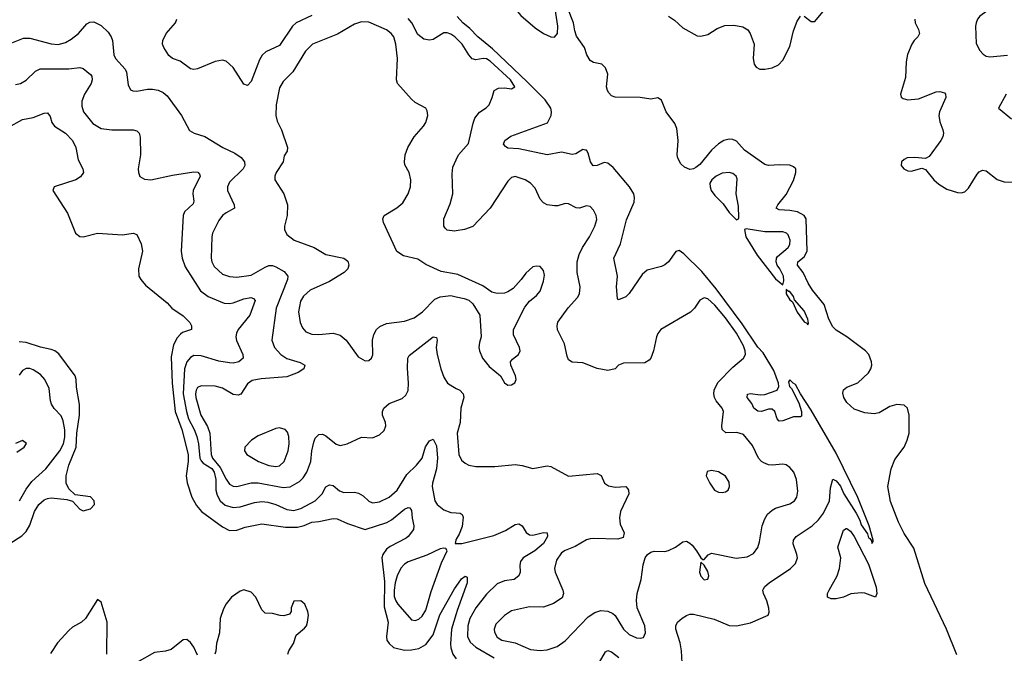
# Model space of a CAD drawing. Header units: inches. Extents: x 1682530 to 1839546, y 640742 to 791647.
# Tile 911 of 923: x 1807554 to 1813072, y 774075 to 777627. Entities that reach past the tile are written whole.
import ezdxf

# ---------------------------------------------------------------- set-up
doc = ezdxf.new("R2010")
doc.units = ezdxf.units.IN
doc.header["$MEASUREMENT"] = 0
doc.layers.add('B8707', color=7, linetype='Continuous')
doc.layers.add('B8717', color=7, linetype='Continuous')

msp = doc.modelspace()

# ---------------------------------------------------------------- linework, layer by layer
at = {"layer": 'B8707', "color": 5}
for points, elevation in [([(1809191.7, 777650), (1809104, 777610), (1809083.2, 777590), (1809010, 777482.2), (1808933.8, 777446.2), (1808912.8, 777427.2), (1808898.1, 777401.9), (1808850, 777280.5), (1808830, 777258), (1808810, 777265.4), (1808750, 777358.4), (1808710, 777394.2), (1808690, 777399.2), (1808650, 777393.1), (1808550, 777351.3), (1808530, 777348), (1808510, 777351.8), (1808453.6, 777393.6), (1808410, 777409.7), (1808390, 777426.3), (1808360.8, 777470), (1808354.8, 777490), (1808355.8, 777510), (1808374.5, 777550), (1808426.8, 777610), (1808434.2, 777630)], 660), ([(1807510, 777496.9), (1807575.9, 777524.1), (1807610, 777522.5), (1807730, 777491), (1807770, 777487), (1807810, 777498), (1807842.9, 777517.1), (1807882.6, 777550), (1807930, 777604.4), (1807947, 777613), (1807970, 777614.9), (1808010, 777594.6), (1808050, 777556), (1808067.1, 777530), (1808073.6, 777510), (1808081.8, 777430), (1808091.5, 777410), (1808144, 777350), (1808152.6, 777332.6), (1808161.7, 777261.7), (1808174.4, 777234.4), (1808187.1, 777227.1), (1808210, 777225.3), (1808270, 777236.9), (1808297.8, 777237.8), (1808330, 777232), (1808358.5, 777218.5), (1808380.3, 777200.3), (1808461.1, 777090), (1808505.7, 777005.7), (1808531.4, 776991.4), (1808591.4, 776971.4), (1808693, 776910), (1808759, 776879), (1808794.8, 776854.8), (1808813.2, 776830), (1808815, 776810), (1808806.4, 776790), (1808730, 776715.4), (1808718, 776690), (1808719.1, 776670), (1808756.3, 776590), (1808757.3, 776570), (1808710, 776544.7), (1808690, 776528.6), (1808670, 776501.1), (1808634.5, 776430), (1808630.1, 776410), (1808627.5, 776290), (1808629.6, 776269.6), (1808643, 776243), (1808690, 776201), (1808730, 776187.8), (1808770, 776184.2), (1808850, 776195.5), (1808930, 776239.8), (1808950, 776248.3), (1808970, 776248.9), (1808990, 776242.5), (1809035.9, 776215.9), (1809055.8, 776190), (1809054.3, 776170), (1808990.2, 776010.2), (1808966.2, 775830), (1808981, 775790), (1809017.5, 775750), (1809050, 775727.5), (1809125, 775705), (1809151.2, 775691.2), (1809146.7, 775670), (1809113.7, 775650), (1809050, 775624.6), (1808906.3, 775613.7), (1808856.2, 775603.8), (1808830, 775586.6), (1808792.7, 775527.3), (1808777.7, 775522.3), (1808750, 775526), (1808690, 775562.4), (1808650, 775572.9), (1808570, 775574.8), (1808550, 775565.7), (1808542.4, 775550), (1808538.3, 775530), (1808541.2, 775510), (1808569.5, 775410), (1808606.7, 775346.8), (1808619.1, 775310), (1808626.1, 775190), (1808634.4, 775170), (1808677.7, 775117.7), (1808710, 775050.6), (1808730, 775024.4), (1808750, 775013), (1808770, 775009.5), (1808850, 775030.1), (1808890, 775031.8), (1809030, 775005.4), (1809070, 775008.3), (1809122.4, 775037.6), (1809141.9, 775058.1), (1809162.2, 775090), (1809184.9, 775150), (1809190.6, 775210), (1809201.7, 775258.4), (1809210, 775280.4), (1809230, 775301.7), (1809250, 775302.8), (1809270, 775294), (1809327.2, 775247.2), (1809350, 775240.2), (1809389.2, 775250), (1809470, 775287.2), (1809530, 775283.1), (1809570, 775299.3), (1809595.8, 775324.2), (1809604.7, 775350), (1809603.6, 775370), (1809587.8, 775410), (1809586, 775430), (1809593.6, 775450), (1809624.7, 775475.3), (1809696.8, 775503.2), (1809717.5, 775522.6), (1809730, 775547.7), (1809733.1, 775590), (1809726.6, 775673.4), (1809728.6, 775730), (1809735.8, 775744.2), (1809870, 775848.5), (1809890, 775844.7), (1809892.6, 775830), (1809888.3, 775790), (1809892.8, 775750), (1809913, 775670), (1809930, 775623.8), (1809952, 775590), (1809980.4, 775570), (1810000, 775560.3)], 660), ([(1810000, 776199.8), (1809915.2, 776215.2), (1809830, 776254.3), (1809784.1, 776284.1), (1809703.8, 776303.8), (1809667.6, 776327.6), (1809593, 776490), (1809589.7, 776510), (1809597, 776530), (1809667.5, 776572.5), (1809700.1, 776599.9), (1809731.3, 776650), (1809743, 776690), (1809745.1, 776730), (1809735.8, 776770), (1809712.8, 776812.8), (1809709.7, 776830), (1809714, 776870), (1809728, 776910), (1809765.1, 776970), (1809817.6, 777030), (1809829.6, 777050), (1809841.6, 777090), (1809836.3, 777116.3), (1809829.3, 777130), (1809770, 777163.5), (1809750, 777181.1), (1809671.1, 777270), (1809665.7, 777290), (1809670.7, 777409.3), (1809662.4, 777490), (1809649.8, 777530), (1809635.3, 777550), (1809610, 777569), (1809510, 777612.4), (1809470, 777615.5), (1809430, 777600.8), (1809333.8, 777546.2), (1809193.7, 777490), (1809156.1, 777450), (1809085.2, 777334.8), (1809030, 777280.5), (1809010, 777245.2), (1808990.3, 777150.3), (1808988.9, 777090), (1808997.5, 777057.5), (1809020.5, 777010), (1809054.9, 776910), (1809052.7, 776890), (1809035.8, 776864.2), (1809030.3, 776829.7), (1808991.7, 776770), (1808984.2, 776750), (1808984.2, 776730), (1809034.2, 776650), (1809053.8, 776590), (1809052.9, 776530), (1809037, 776470), (1809037.6, 776450), (1809050, 776422), (1809091.5, 776391.5), (1809204, 776350), (1809270, 776310.2), (1809370.2, 776290.2), (1809392.9, 776272.9), (1809398.3, 776250), (1809391.7, 776230), (1809371.8, 776210), (1809290, 776159.4), (1809181.7, 776110), (1809143.5, 776076.5), (1809127.6, 776050), (1809116.3, 775990), (1809125.2, 775930), (1809138.8, 775898.8), (1809157.2, 775877.2), (1809190, 775863.6), (1809230, 775862.2), (1809310, 775870.3), (1809350, 775858), (1809383.7, 775830), (1809450, 775736.3), (1809490, 775715.5), (1809510, 775716.3), (1809526, 775730), (1809532, 775748), (1809531.8, 775830), (1809538.2, 775861.8), (1809553.5, 775890), (1809572.5, 775907.5), (1809610, 775923.8), (1809710, 775937.7), (1809764.8, 775955.2), (1809810.5, 775989.5), (1809880.1, 776059.9), (1809910, 776073.4), (1809970, 776080.4), (1810000, 776073.6)], 680), ([(1810000, 777522.5), (1809992.2, 777530), (1809970, 777545.1), (1809950, 777553.8), (1809930, 777552.7), (1809870, 777516.1), (1809850, 777511.6), (1809818.3, 777518.3), (1809784.3, 777544.3), (1809750.7, 777610), (1809730, 777632.8)], 660), ([(1807530, 777263.1), (1807558, 777270), (1807590, 777287.9), (1807641.4, 777338.6), (1807668.5, 777351.5), (1807830, 777351), (1807890, 777358), (1807910, 777354), (1807950, 777319.5), (1807957.3, 777310), (1807960.7, 777290), (1807953.8, 777270), (1807916.8, 777210), (1807901.7, 777170), (1807901.4, 777141.4), (1807911.3, 777110), (1807964.4, 777044.4), (1808010, 777017.5), (1808069.8, 777010.2), (1808190.2, 777010.2), (1808210, 777003), (1808223, 776990), (1808228.4, 776968.4), (1808231.3, 776870), (1808216.9, 776790), (1808218.7, 776770), (1808227.9, 776747.9), (1808252.8, 776732.8), (1808289.1, 776729.1), (1808410, 776756.1), (1808530, 776773.7), (1808551.7, 776771.7), (1808561.1, 776761.1), (1808564.6, 776750), (1808526, 776670), (1808523.5, 776650), (1808530.3, 776610), (1808525.9, 776594.1), (1808476.5, 776550), (1808468.9, 776530), (1808459.2, 776330), (1808464.2, 776290), (1808481.4, 776241.4), (1808566.3, 776106.3), (1808610, 776074.7), (1808698.8, 776038.8), (1808730, 776036.8), (1808750, 776040.6), (1808810, 776061.7), (1808848.8, 776068.8), (1808864.9, 776064.9), (1808872.8, 776052.8), (1808844.3, 775970), (1808778.5, 775890), (1808768.3, 775870), (1808765.4, 775850), (1808768.7, 775828.7), (1808804.4, 775750), (1808805.5, 775730), (1808782, 775710), (1808750, 775702.5), (1808730, 775702.9), (1808670, 775713.6), (1808570, 775742.9), (1808530, 775743.7), (1808510, 775733.8), (1808490.1, 775710), (1808477.1, 775670), (1808470.3, 775530), (1808488, 775430), (1808500.5, 775390), (1808531.7, 775330), (1808545.9, 775290), (1808555, 775250), (1808563.9, 775170), (1808570, 775154.3), (1808582.1, 775142.1), (1808630, 775112.2), (1808643.6, 775090), (1808652.4, 775050), (1808652.1, 774990), (1808661.1, 774961.1), (1808677.8, 774930), (1808705.7, 774905.7), (1808750, 774891.8), (1808790, 774895.8), (1808870, 774921.2), (1808910, 774925.7), (1808943.4, 774923.4), (1808990, 774910.1), (1809050, 774882.2), (1809090, 774875), (1809130, 774886.7), (1809210, 774930.8), (1809249.1, 774970), (1809270, 775007.6), (1809290, 775019.7), (1809310, 775015.8), (1809346.5, 774986.5), (1809370, 774975.9), (1809430, 774978.4), (1809453, 774973), (1809478.5, 774958.5), (1809510, 774928.6), (1809530, 774919.4), (1809570, 774924.4), (1809624.7, 774950), (1809670, 774989.3), (1809722.6, 775077.4), (1809778, 775130), (1809808.7, 775170), (1809827.8, 775232.2), (1809850, 775266), (1809870, 775276), (1809890, 775238), (1809895.4, 775170), (1809890.1, 775110), (1809867.3, 775030), (1809865.5, 775010), (1809880.8, 774930), (1809893.1, 774910), (1809930, 774880.2), (1809970, 774865.4), (1810000, 774863.1)], 640), ([(1807490, 777021.8), (1807570, 777066.9), (1807630, 777078.6), (1807690, 777102), (1807710, 777104.9), (1807723.6, 777083.6), (1807734.2, 777050), (1807748, 777030), (1807810.5, 776990.5), (1807849.3, 776950), (1807867.8, 776910), (1807880.8, 776840.8), (1807907.2, 776790), (1807910.4, 776770), (1807893.8, 776746.1), (1807868, 776730), (1807746.8, 776690), (1807740.3, 776670), (1807821.7, 776541.7), (1807866.5, 776430), (1807890, 776412.2), (1807909.6, 776410.4), (1807990, 776430.4), (1808130, 776421.7), (1808190, 776430.4), (1808210, 776422.8), (1808234, 776370), (1808242.4, 776330), (1808218.9, 776230), (1808222.3, 776190), (1808231.8, 776170), (1808259.5, 776139.5), (1808380, 776040), (1808407.2, 776010), (1808470, 775966.9), (1808506.3, 775930), (1808516.5, 775910), (1808517.3, 775890), (1808466.7, 775873.3), (1808455.1, 775864.9), (1808436.9, 775843.1), (1808416.4, 775803.6), (1808403.5, 775736.5), (1808407.3, 775590), (1808424.4, 775430), (1808461.8, 775330), (1808497, 775190), (1808498.4, 775150), (1808486.6, 775070), (1808491.4, 775031.4), (1808518.6, 774950), (1808544.7, 774904.7), (1808571.8, 774870), (1808690, 774784.2), (1808730, 774764.6), (1808770, 774766.3), (1808818.2, 774781.8), (1808910, 774800.7), (1809043.3, 774783.3), (1809110, 774781.9), (1809147.9, 774792.1), (1809190, 774810.1), (1809230, 774814.2), (1809310, 774831.7), (1809333, 774830), (1809390, 774802.2), (1809490, 774770.2), (1809611.6, 774808.4), (1809637, 774823), (1809710, 774883.2), (1809730, 774893.4), (1809740.7, 774890), (1809750, 774876), (1809752.3, 774832.3), (1809762.6, 774790), (1809760.9, 774770), (1809730.9, 774730), (1809719.1, 774720.9), (1809630, 774675), (1809610, 774659.5), (1809589.1, 774630), (1809584, 774610), (1809597.9, 774477.9), (1809595.6, 774335.6), (1809618.8, 774250), (1809608.5, 774170), (1809611, 774150), (1809623.8, 774130), (1809648.8, 774108.8), (1809710, 774093), (1809750, 774095), (1809790, 774103.1), (1809830, 774124.4), (1809870, 774179.2), (1809908.9, 774291.1), (1809990, 774436.9), (1810000, 774450.7)], 620), ([(1810000, 776443.6), (1809990, 776442.2), (1809950, 776446.3), (1809938.2, 776458.2), (1809929.7, 776470), (1809931.1, 776510), (1809966, 776594), (1809981.2, 776650), (1809977.2, 776762.8), (1809980.3, 776799.7), (1810000, 776842)], 660), ([(1807499.3, 774690), (1807566.1, 774733.9), (1807590, 774757.4), (1807610, 774794.4), (1807636.5, 774870), (1807661, 774910), (1807690, 774935), (1807710, 774943.8), (1807730, 774946.2), (1807817.5, 774937.5), (1807848.9, 774928.9), (1807890, 774883.7), (1807910, 774874.6), (1807950, 774885), (1807973.1, 774910), (1807970.9, 774930), (1807950, 774951.6), (1807863.8, 774963.8), (1807830, 774997.4), (1807814.7, 775030), (1807814.9, 775070), (1807828.3, 775130), (1807870.9, 775230), (1807873.5, 775310), (1807889.3, 775410), (1807889.3, 775469.3), (1807872.9, 775567.1), (1807870.9, 775610), (1807864.9, 775630), (1807773.3, 775753.3), (1807750, 775771.1), (1807730, 775778.7), (1807670, 775791.5), (1807590, 775818), (1807550, 775820.6)], 620), ([(1807552.7, 774930), (1807590, 774995.5), (1807621.3, 775038.7), (1807699.8, 775110), (1807779, 775210), (1807799.9, 775250), (1807807, 775287), (1807807.5, 775327.5), (1807797.9, 775377.9), (1807786, 775406), (1807747.7, 775447.7), (1807732, 775472), (1807725.7, 775490), (1807719.1, 775559.1), (1807694.2, 775610), (1807670, 775637.7), (1807630, 775664.4), (1807610, 775672.1), (1807590, 775670.9), (1807570, 775660.5), (1807550, 775634)], 640), ([(1807536.9, 775203.1), (1807579.3, 775230), (1807591.6, 775251.6), (1807570, 775269), (1807530, 775252)], 660), ([(1810000, 774714.6), (1809997.3, 774710), (1809994, 774690), (1810000, 774690.1)], 640), ([(1809057, 774070), (1809061.6, 774090), (1809087.4, 774130), (1809102.8, 774177.2), (1809150, 774217.3), (1809160.9, 774230), (1809166, 774250), (1809171.4, 774288.6), (1809169.3, 774310), (1809151.4, 774351.4), (1809130, 774369), (1809090, 774368), (1809076, 774330), (1809076, 774310), (1809066, 774294), (1809034, 774286), (1809013.2, 774286.8), (1808970, 774299.5), (1808930, 774300.5), (1808910, 774318.3), (1808877.7, 774390), (1808850, 774418.8), (1808810, 774430.7), (1808790, 774424.5), (1808740.3, 774390), (1808710, 774353), (1808695.2, 774324.8), (1808678, 774270), (1808673.4, 774190), (1808657.5, 774130), (1808653.1, 774086.9), (1808646.7, 774070)], 620), ([(1808042.2, 774070), (1808044.5, 774250), (1808010, 774362.7), (1807990, 774377.2), (1807922.6, 774270), (1807900.8, 774250), (1807850, 774221.6), (1807830, 774202.7), (1807766.4, 774133.6), (1807726.1, 774073.9)], 620), ([(1810000, 774296.8), (1809974.4, 774210), (1809968.2, 774128.2), (1809970, 774107), (1809981.7, 774070), (1810000, 774044.3)], 620), ([(1808550, 774064.5), (1808529.9, 774109.8), (1808510, 774135.4), (1808490, 774152.1), (1808470, 774151.7), (1808402.4, 774097.6), (1808370, 774088.2), (1808310, 774080.4), (1808210, 774023.6)], 620)]:
    msp.add_lwpolyline(points, dxfattribs=dict(at, elevation=elevation))
for points, elevation in [([(1809010, 775338.9), (1808990, 775336.4), (1808890, 775294.7), (1808852.4, 775270), (1808815.5, 775230), (1808813.4, 775210), (1808827.3, 775190), (1808891.8, 775150), (1808950, 775127.9), (1808990, 775123), (1809010, 775127), (1809035.5, 775150), (1809058.4, 775210), (1809063.9, 775250), (1809062, 775290), (1809054.3, 775314.3), (1809041.2, 775330)], 680), ([(1809930, 774665.2), (1809910, 774661.6), (1809835.3, 774624.7), (1809730, 774587.6), (1809710, 774574.2), (1809690, 774552.4), (1809670, 774509.7), (1809657.9, 774470), (1809652, 774430), (1809653.1, 774393.1), (1809661, 774370), (1809673.4, 774350), (1809750, 774262.6), (1809770, 774259), (1809790, 774266.9), (1809810, 774283.2), (1809830, 774317.6), (1809858.9, 774421.1), (1809918.2, 774581.8), (1809949, 774650), (1809942, 774662)], 640)]:
    msp.add_lwpolyline(points, close=True, dxfattribs=dict(at, elevation=elevation))
at = {"layer": 'B8717', "color": 5}
for points, elevation in [([(1810490, 777869.3), (1810470, 777865.2), (1810403.9, 777830), (1810378.9, 777810), (1810335, 777744.9), (1810313.4, 777730), (1810311.8, 777710), (1810362.6, 777650), (1810441.6, 777581.6), (1810490, 777549), (1810530, 777531.2), (1810550, 777529.6), (1810566.8, 777550), (1810569.2, 777590.8), (1810535.6, 777810), (1810529.4, 777830), (1810510, 777861)], 640), ([(1811529.8, 776769.8), (1811490, 776766.1), (1811456.1, 776750), (1811432.7, 776730), (1811421.9, 776710), (1811422.5, 776690), (1811429.2, 776670), (1811450, 776641.1), (1811495.3, 776595.3), (1811530, 776547), (1811570, 776505.3), (1811582.7, 776510), (1811584.1, 776515.9), (1811581.7, 776581.7), (1811569.6, 776650), (1811574, 776734), (1811568.4, 776750), (1811550, 776764.5)], 640), ([(1811625.4, 776454.6), (1811614.8, 776450), (1811623.9, 776410), (1811686.5, 776306.5), (1811790, 776173.8), (1811830, 776140.5), (1811836.1, 776163.9), (1811833.3, 776190), (1811813.7, 776230), (1811798.3, 776250), (1811792.6, 776270), (1811794.9, 776290), (1811800.9, 776299.1), (1811860.7, 776350), (1811870, 776367), (1811871.7, 776391.7), (1811860, 776420), (1811850.5, 776430.5), (1811830, 776437.7), (1811730, 776437.3)], 640), ([(1811850, 776114.5), (1811848.8, 776090), (1811870, 776056.5), (1811884.5, 776044.5), (1811910, 775986.9), (1811950, 775932.7), (1811965.8, 775925.9), (1811970, 775916), (1811973.7, 775926.3), (1811970, 775948.7), (1811950, 775995.8), (1811895.7, 776055.7), (1811890, 776075.1), (1811870, 776103.1), (1811862.8, 776102.8)], 640), ([(1811430, 775099.3), (1811406, 775094), (1811400.7, 775070), (1811420.5, 775030), (1811448, 774990), (1811470, 774979.1), (1811490, 774976.3), (1811510, 774980.7), (1811524, 774990), (1811531.8, 775010), (1811530, 775035.3), (1811510, 775069), (1811470, 775092)], 680), ([(1812350, 774389.7), (1812290, 774413), (1812270, 774414.3), (1812211.6, 774408.5), (1812170, 774389.7), (1812130, 774380.5), (1812100.5, 774380.5), (1812080.9, 774390), (1812081.3, 774410), (1812089.5, 774429.5), (1812134, 774510), (1812148.5, 774550), (1812155.4, 774610), (1812138.7, 774670), (1812170, 774765.5), (1812185.2, 774774.8), (1812190, 774775.8), (1812210, 774759.3), (1812230, 774730.1), (1812310, 774574.6), (1812353.9, 774446.1), (1812357.8, 774410)], 620), ([(1811370, 774586), (1811363.7, 774530), (1811370, 774507.3), (1811390, 774488.2), (1811410, 774491), (1811415.4, 774510), (1811410, 774533.2), (1811390, 774569.2)], 660)]:
    msp.add_lwpolyline(points, close=True, dxfattribs=dict(at, elevation=elevation))
for points, elevation in [([(1813109.5, 777830.5), (1813070, 777809.7), (1813042.2, 777777.8), (1813012.2, 777707.8), (1812992.3, 777687.7), (1812933.9, 777646.1), (1812921.3, 777630), (1812913.7, 777610), (1812910.3, 777590), (1812913.7, 777493.7), (1812934.7, 777454.7), (1812953.3, 777433.3), (1812970, 777423.1), (1812990, 777419.5), (1813090, 777427.1)], 640), ([(1812806.2, 774066.2), (1812748.1, 774210), (1812626.3, 774466.3), (1812564.1, 774664.1), (1812510, 774746.5), (1812479.2, 774810), (1812433.6, 774926.4), (1812419.5, 775010), (1812437.7, 775110), (1812458.7, 775161.3), (1812510, 775230.3), (1812527.5, 775270), (1812538.3, 775310), (1812537.8, 775410), (1812529.7, 775449.7), (1812510, 775466), (1812470, 775470.9), (1812430, 775458.3), (1812370, 775423.6), (1812341.7, 775418.3), (1812290, 775423.1), (1812230, 775444.1), (1812190, 775480.8), (1812172.6, 775510), (1812166.9, 775533.1), (1812170, 775552.8), (1812190, 775566.3), (1812250, 775591.8), (1812310, 775647.6), (1812323.4, 775670), (1812329, 775690), (1812328.1, 775710), (1812311.5, 775750), (1812294, 775770), (1812190, 775849.9), (1812130, 775885.7), (1812110, 775906.2), (1812088.4, 775948.4), (1812061.2, 776030), (1811996.9, 776110), (1811972.2, 776150), (1811944.4, 776210), (1811912.3, 776250), (1811914.1, 776270), (1811950, 776297.9), (1811966.8, 776330), (1811960.7, 776510), (1811949.8, 776530), (1811912.4, 776550), (1811870, 776557.4), (1811810, 776560.2), (1811793.7, 776570), (1811802.3, 776590), (1811850, 776647.5), (1811890, 776724.6), (1811903.8, 776770), (1811903, 776790), (1811890, 776802), (1811870, 776810.6), (1811813.3, 776813.3), (1811750, 776808.9), (1811730, 776815), (1811616.4, 776896.4), (1811570, 776945.1), (1811550, 776954.5), (1811530, 776956.8), (1811499.1, 776950), (1811470, 776931.1), (1811430, 776894.8), (1811364.4, 776815.6), (1811342.6, 776797.4), (1811330, 776790.5), (1811310, 776787.6), (1811279.4, 776799.4), (1811258.5, 776818.5), (1811241.1, 776850), (1811237.6, 776870), (1811244.5, 776950), (1811236.3, 777016.3), (1811224.6, 777044.6), (1811177.2, 777110), (1811150, 777175.3), (1811130, 777188.7), (1811090, 777181.2), (1811031.4, 777191.4), (1810890, 777191.6), (1810870, 777200.8), (1810855.9, 777215.9), (1810847.2, 777230), (1810843, 777250), (1810850, 777322), (1810836.6, 777356.6), (1810816.6, 777376.6), (1810770, 777387.7), (1810750, 777398.9), (1810731.9, 777430), (1810718.8, 777470), (1810674.8, 777534.8), (1810664.9, 777564.9), (1810657.9, 777610), (1810626.1, 777690)], 620), ([(1811268.5, 773988.5), (1811262.2, 774090), (1811254.3, 774134.3), (1811231.1, 774210), (1811231.2, 774230), (1811241, 774250), (1811266.7, 774273.3), (1811290, 774286.7), (1811310, 774294.5), (1811330, 774295.4), (1811446.2, 774266.2), (1811530, 774232), (1811570, 774230.3), (1811650, 774246.4), (1811749, 774290), (1811754.2, 774305.8), (1811751.9, 774328.1), (1811740.5, 774370), (1811722, 774410), (1811718.9, 774430), (1811722.4, 774437.6), (1811729.6, 774450), (1811754.7, 774470), (1811872.8, 774550), (1811900.5, 774579.5), (1811912.2, 774610), (1811909.8, 774630), (1811888.3, 774688.3), (1811890.9, 774710), (1811905.4, 774730), (1811995.3, 774790), (1812030, 774824.4), (1812058.4, 774861.6), (1812091.7, 774930), (1812096.8, 775003.2), (1812110, 775051), (1812130, 775043), (1812153, 775013), (1812171.7, 774970), (1812240.6, 774860.6), (1812261.5, 774821.5), (1812270, 774794.9), (1812304.2, 774744.2), (1812310, 774722), (1812318.4, 774718.4), (1812326.5, 774706.5), (1812330, 774691.3), (1812337.5, 774702.5), (1812337, 774710), (1812314, 774790), (1812250, 774949.3), (1812130, 775197), (1811990, 775438), (1811929.2, 775529.2), (1811902, 775582), (1811888.7, 775588.7), (1811870, 775608), (1811862.8, 775597.2), (1811868, 775570), (1811878.8, 775558.8), (1811919.3, 775479.3), (1811934.9, 775430), (1811935.5, 775404.5), (1811930, 775401.2), (1811890, 775401.4), (1811830, 775377.8), (1811810, 775376.8), (1811798.8, 775390), (1811785.3, 775430), (1811770, 775443.8), (1811750, 775444.2), (1811710, 775431.5), (1811690, 775432.8), (1811668.7, 775448.7), (1811655.8, 775475.8), (1811631.1, 775510), (1811631.9, 775528.1), (1811650, 775531.4), (1811703.5, 775523.5), (1811730, 775525.5), (1811798.3, 775550), (1811807.9, 775570), (1811806.2, 775590), (1811780.4, 775660.4), (1811719.4, 775759.4), (1811690, 775791.1), (1811602.5, 775922.5), (1811457.4, 776117.4), (1811375.8, 776215.8), (1811275.1, 776315.1), (1811250, 776332.3), (1811231.7, 776328.3), (1811190, 776269), (1811170, 776252.2), (1811150, 776243), (1811070, 776222.5), (1811042, 776198), (1810970, 776092.8), (1810950, 776073), (1810910, 776057.2), (1810903.3, 776063.3), (1810897.7, 776130), (1810904.6, 776190), (1810883.5, 776290), (1810919.9, 776370), (1810954.7, 776505.3), (1810996.9, 776603.1), (1810999.6, 776630), (1810994.6, 776650), (1810970.2, 776690.2), (1810879.1, 776799.1), (1810850, 776822.4), (1810830, 776825.9), (1810790, 776809.1), (1810766.8, 776806.8), (1810751.9, 776830), (1810739.4, 776879.4), (1810730, 776894.7), (1810723.9, 776896.1), (1810710, 776898.9), (1810670, 776874.7), (1810650, 776870.8), (1810590, 776885), (1810510, 776869.4), (1810350, 776903.2), (1810290, 776907.4), (1810275.9, 776915.9), (1810265.1, 776930), (1810273, 776950), (1810306.5, 776973.5), (1810510.8, 777049.2), (1810532.4, 777090), (1810534.5, 777110), (1810529.9, 777130), (1810497.6, 777177.6), (1810398.3, 777278.3), (1810202.9, 777462.9), (1810122, 777530), (1810076.9, 777576.9), (1810036.8, 777610), (1810004.5, 777644.5)], 640), ([(1811190, 777646), (1811223.4, 777623.4), (1811270, 777580.9), (1811350, 777536.9), (1811370, 777534), (1811410, 777543.6), (1811461.8, 777578.2), (1811505.9, 777594.1), (1811555.8, 777595.8), (1811605.9, 777585.9), (1811634, 777570), (1811647, 777550), (1811668.9, 777490), (1811664, 777410), (1811670, 777378), (1811680.7, 777360.7), (1811702, 777350), (1811728.8, 777348.8), (1811770, 777356), (1811805.7, 777374.3), (1811830, 777399.3), (1811870, 777476.3), (1811890, 777564), (1811910, 777618.8), (1811930, 777646)], 620), ([(1811950, 777646.8), (1811990, 777616), (1812010, 777616), (1812054, 777670)], 620), ([(1812570.4, 777630), (1812572.2, 777610), (1812591.2, 777571.2), (1812596.1, 777550), (1812587.4, 777530), (1812566.3, 777510), (1812553.8, 777490), (1812528.9, 777431.1), (1812521.7, 777390), (1812517.8, 777302.2), (1812490.5, 777210), (1812493.4, 777193.4), (1812504.9, 777184.9), (1812530, 777178.4), (1812550, 777178.7), (1812590, 777183.1), (1812690, 777222.4), (1812710, 777224.7), (1812736.4, 777216.4), (1812742, 777210), (1812744.7, 777190), (1812709, 777111), (1812705.2, 777090), (1812710, 777054), (1812726.9, 777010), (1812730.2, 776990), (1812726.5, 776970), (1812716.5, 776950), (1812650, 776860.7), (1812630, 776849.2), (1812570, 776855.1), (1812527.7, 776852.3), (1812510, 776843.7), (1812496.3, 776830), (1812493.4, 776810), (1812507.7, 776790), (1812530, 776779.3), (1812550, 776777.1), (1812610, 776794.8), (1812630, 776787.7), (1812677, 776730), (1812704.2, 776704.2), (1812750, 776676.5), (1812810, 776658), (1812830, 776655.6), (1812850, 776662), (1812870, 776682), (1812918.6, 776761.4), (1812930, 776773.8), (1812950, 776783.2), (1812970, 776779), (1813031.6, 776731.6), (1813070, 776718), (1813170, 776713.5)], 620), ([(1810000, 776842), (1810013, 776870), (1810068, 776932), (1810094.1, 777045.9), (1810105, 777075), (1810130, 777107.6), (1810167.9, 777132.1), (1810184.2, 777150), (1810202.4, 777190), (1810213.2, 777230), (1810236.2, 777243.8), (1810270, 777245.3), (1810310, 777239.5), (1810329.4, 777250), (1810304.1, 777290), (1810190, 777394.9), (1810170, 777406.6), (1810150.3, 777409.7), (1810110, 777402), (1810090, 777406.6), (1810070, 777429.3), (1810033.7, 777490), (1810000, 777522.5)], 660), ([(1813082.3, 777210), (1813038.8, 777130), (1813111.4, 777071.4)], 640), ([(1810000, 775560.3), (1810020.9, 775550), (1810039.3, 775530), (1810042.5, 775510), (1810026.7, 775450), (1810021.6, 775370), (1810005.8, 775310), (1810015.2, 775190), (1810030, 775158.7), (1810050, 775141.1), (1810070.2, 775130.2), (1810110, 775122.3), (1810216.6, 775123.4), (1810330, 775133), (1810370, 775127.7), (1810430, 775110.6), (1810510, 775126.4), (1810530, 775122.4), (1810630, 775068.4), (1810790, 775083.8), (1810811.9, 775071.9), (1810830.7, 775030), (1810853.5, 775013.5), (1810890, 775007.2), (1810950, 775010.4), (1810959.5, 774999.5), (1810965.5, 774990), (1810967, 774970), (1810921.3, 774870), (1810914.6, 774834.6), (1810919, 774799), (1810941.6, 774750), (1810934.9, 774725.1), (1810904.9, 774715.1), (1810770, 774719.7), (1810750, 774716.9), (1810730, 774711.1), (1810666.3, 774673.7), (1810610, 774650.8), (1810590, 774638), (1810561.9, 774598.1), (1810551.2, 774550), (1810554.7, 774530), (1810598.4, 774430), (1810601.6, 774410), (1810593.5, 774386.5), (1810544.7, 774355.3), (1810490, 774334.2), (1810410, 774335.4), (1810310, 774313.8), (1810270, 774287.7), (1810221.8, 774238.2), (1810212.1, 774210), (1810213.7, 774193.7), (1810230, 774166.2), (1810254.9, 774150), (1810330, 774135), (1810416.5, 774096.5), (1810470, 774091.9), (1810510, 774094.8), (1810566.5, 774113.5), (1810610, 774145.3), (1810740.3, 774279.7), (1810776.3, 774303.7), (1810810, 774314.9), (1810850, 774312.2), (1810878.6, 774298.6), (1810890, 774287.3), (1810937, 774210), (1810970, 774180.3), (1811010, 774162.3), (1811030, 774160.3), (1811050, 774164.9), (1811061.3, 774190), (1811056.4, 774230), (1811014, 774330), (1811010.9, 774370.9), (1811014.6, 774410), (1811036.2, 774490), (1811047.8, 774572.2), (1811059.7, 774610), (1811072, 774630), (1811090, 774643.1), (1811110, 774647.2), (1811170, 774646.9), (1811190, 774651.3), (1811229.1, 774670.9), (1811270, 774700.3), (1811290, 774703.1), (1811310, 774693.4), (1811321.7, 774681.7), (1811347.2, 774650), (1811370, 774611), (1811382, 774602), (1811390, 774602), (1811412, 774628), (1811430, 774637.3), (1811568.9, 774608.9), (1811630, 774615.3), (1811665.2, 774634.8), (1811690, 774667.7), (1811700.3, 774699.7), (1811714, 774790), (1811729.8, 774830), (1811745.4, 774854.6), (1811770, 774877.4), (1811790, 774888.9), (1811870, 774913.4), (1811895.1, 774930), (1811909.7, 774950), (1811915.2, 774984.8), (1811907.2, 775050), (1811891.2, 775090), (1811870, 775116.9), (1811850, 775131.2), (1811830, 775135.8), (1811770, 775129.7), (1811750, 775132.1), (1811723.1, 775143.1), (1811710, 775151.1), (1811694.5, 775170), (1811659.9, 775239.9), (1811610, 775302.7), (1811573, 775313), (1811511.6, 775311.6), (1811491, 775330), (1811488.2, 775350), (1811498.8, 775430), (1811490.9, 775450), (1811456.8, 775490), (1811446.8, 775510), (1811443.1, 775530), (1811445.6, 775550), (1811466.3, 775593.6), (1811550, 775678.4), (1811609.6, 775730), (1811621.1, 775750), (1811619.8, 775770), (1811610, 775798.5), (1811570, 775870.4), (1811510, 775955.4), (1811450, 776027.2), (1811410, 776063.1), (1811390, 776067.3), (1811365.8, 776054.1), (1811334.9, 776010), (1811312.4, 775987.6), (1811146.8, 775890), (1811130, 775868.7), (1811123, 775850), (1811105.5, 775770), (1811090.5, 775729.5), (1811082, 775718), (1811057.3, 775702.7), (1810937.5, 775702.5), (1810910.4, 775689.6), (1810890, 775669.3), (1810850, 775660.7), (1810790, 775671), (1810710, 775702.6), (1810650, 775707.8), (1810630, 775720.7), (1810620.9, 775740.9), (1810607, 775810), (1810567.6, 775887.6), (1810565.2, 775910), (1810570, 775931.8), (1810628.3, 776011.7), (1810679.8, 776070), (1810690.8, 776090), (1810694.5, 776130), (1810677.6, 776210), (1810677.3, 776270), (1810689.1, 776310), (1810708, 776350), (1810746.4, 776410), (1810777.6, 776470), (1810787.2, 776507.2), (1810783.5, 776530), (1810770, 776558.4), (1810750, 776579.7), (1810730, 776583.1), (1810690, 776571.2), (1810671.4, 776571.4), (1810630, 776595.6), (1810610, 776596.9), (1810570, 776584), (1810550, 776582.6), (1810509.4, 776590), (1810490, 776600.5), (1810470, 776620.7), (1810442.7, 776682.7), (1810416.2, 776710), (1810386, 776730), (1810330, 776748.2), (1810310, 776742.4), (1810290, 776722.4), (1810190.2, 776569.8), (1810092.5, 776467.5), (1810046, 776450), (1810000, 776443.6)], 660), ([(1810000, 776073.6), (1810043.8, 776063.8), (1810070, 776054), (1810093.8, 776033.8), (1810133, 775970), (1810140.7, 775850), (1810130, 775818), (1810127.4, 775790), (1810130.3, 775770), (1810146.7, 775730), (1810183.8, 775683.8), (1810247.3, 775630), (1810270, 775591.3), (1810290, 775578), (1810310, 775581), (1810329.2, 775590.8), (1810336, 775610), (1810332.3, 775630), (1810305.2, 775690), (1810304, 775710), (1810315.5, 775724.5), (1810348.7, 775750), (1810359, 775770), (1810354, 775790), (1810320.5, 775860.5), (1810320.5, 775890), (1810383.8, 776016.2), (1810410, 776048.7), (1810450, 776080.3), (1810470, 776104.9), (1810490, 776161), (1810494.5, 776194.5), (1810490, 776221.2), (1810470, 776242.7), (1810450, 776246), (1810430, 776240.9), (1810390, 776206.6), (1810364.9, 776170), (1810319.3, 776120.7), (1810290, 776101.3), (1810270, 776094), (1810230, 776092.8), (1810200.4, 776100.4), (1810150, 776134.7), (1810030, 776189.7), (1810010, 776198), (1810000, 776199.8)], 680), ([(1810000, 774863.1), (1810021.5, 774861.5), (1810033.6, 774853.6), (1810038.2, 774838.2), (1810033.8, 774786.2), (1810016.7, 774743.3), (1810000, 774714.6)], 640), ([(1810000, 774690.1), (1810030.7, 774690.7), (1810210, 774736.6), (1810276, 774764), (1810330, 774796.5), (1810350, 774801.7), (1810370, 774790.4), (1810392.9, 774752.9), (1810410, 774740.2), (1810430, 774736.8), (1810490, 774751.7), (1810510.4, 774750), (1810512.5, 774730), (1810488.6, 774690), (1810440.6, 774650), (1810374.4, 774610), (1810359.7, 774590), (1810356.2, 774570), (1810358.5, 774530), (1810350.2, 774509.8), (1810324, 774490), (1810270, 774481), (1810230, 774464), (1810170, 774407.2), (1810110, 774330.8), (1810075.5, 774270), (1810065, 774230), (1810063.5, 774170), (1810078, 774138), (1810110.1, 774110.1), (1810212, 774050)], 640), ([(1810000, 774450.7), (1810030, 774492.3), (1810050, 774508.5), (1810061.4, 774501.4), (1810061.4, 774470), (1810005.3, 774314.7), (1810000, 774296.8)], 620), ([(1810790, 774002.8), (1810836, 774084), (1810850, 774091.1), (1810870, 774084.6), (1810912, 774052)], 640)]:
    msp.add_lwpolyline(points, dxfattribs=dict(at, elevation=elevation))

doc.saveas('drawing.dxf')
